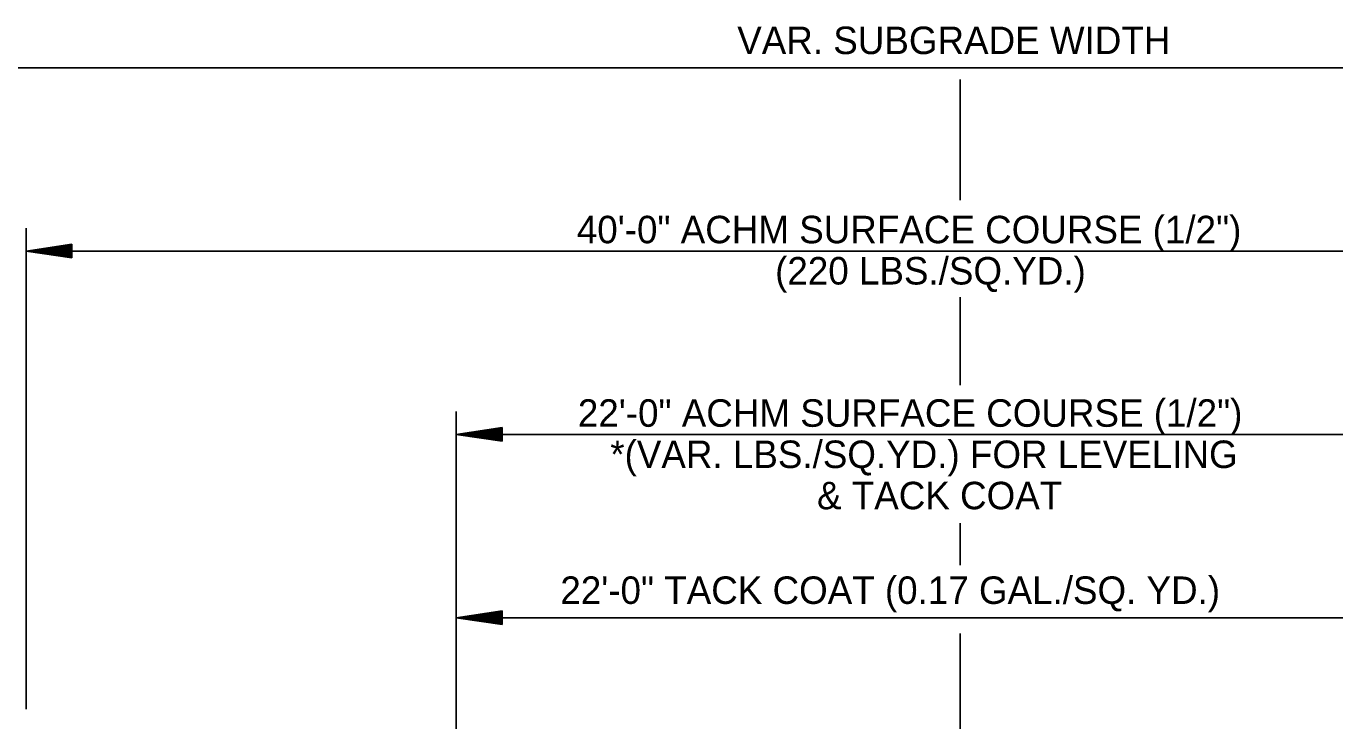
# Model space of a CAD drawing. Extents: x 2263886 to 2266026, y -3122850 to -3121850.
# Drawn here: x 2265581.37 to 2265609.92, y -3122486.97 to -3122471.81 of the extents above; entities that cross this region are included whole.
import ezdxf

# ---------------------------------------------------------------- set-up
doc = ezdxf.new("R2010")
doc.units = 0
doc.layers.add('R_Border Prem', color=7, linetype='Continuous')

msp = doc.modelspace()

# ---------------------------------------------------------------- linework, layer by layer
at = {"layer": 'R_Border Prem'}
for p, q in [((2265571.962, -3122472.717), (2265632.576, -3122472.717)), ((2265601.75, -3122475.607), (2265601.75, -3122472.969)), ((2265581.369, -3122476.217), (2265581.369, -3122486.717)), ((2265582.369, -3122476.567), (2265581.369, -3122476.717)), ((2265582.369, -3122476.592), (2265581.536, -3122476.717)), ((2265582.369, -3122476.617), (2265581.708, -3122476.717)), ((2265582.369, -3122476.567), (2265582.369, -3122476.867)), ((2265581.369, -3122476.717), (2265622.13, -3122476.717)), ((2265582.369, -3122476.867), (2265581.369, -3122476.717)), ((2265582.369, -3122476.842), (2265581.536, -3122476.717)), ((2265582.369, -3122476.816), (2265581.708, -3122476.717)), ((2265582.369, -3122476.642), (2265581.875, -3122476.717)), ((2265582.369, -3122476.791), (2265581.875, -3122476.717)), ((2265582.369, -3122476.668), (2265582.044, -3122476.717)), ((2265582.369, -3122476.766), (2265582.044, -3122476.717)), ((2265582.369, -3122476.693), (2265582.211, -3122476.717)), ((2265582.369, -3122476.74), (2265582.211, -3122476.717)), ((2265601.75, -3122479.645), (2265601.75, -3122477.722)), ((2265590.753, -3122480.217), (2265590.753, -3122497.937)), ((2265591.753, -3122480.567), (2265590.753, -3122480.717)), ((2265591.753, -3122480.592), (2265590.92, -3122480.717)), ((2265591.753, -3122480.617), (2265591.092, -3122480.717)), ((2265591.753, -3122480.567), (2265591.753, -3122480.867)), ((2265590.753, -3122480.717), (2265612.746, -3122480.717)), ((2265591.753, -3122480.867), (2265590.753, -3122480.717)), ((2265591.753, -3122480.842), (2265590.92, -3122480.717)), ((2265591.753, -3122480.816), (2265591.092, -3122480.717)), ((2265591.753, -3122480.642), (2265591.258, -3122480.717)), ((2265591.753, -3122480.791), (2265591.258, -3122480.717)), ((2265591.753, -3122480.668), (2265591.428, -3122480.717)), ((2265591.753, -3122480.766), (2265591.428, -3122480.717)), ((2265591.753, -3122480.693), (2265591.595, -3122480.717)), ((2265591.753, -3122480.74), (2265591.595, -3122480.717)), ((2265601.75, -3122483.569), (2265601.75, -3122482.658)), ((2265591.753, -3122484.567), (2265590.753, -3122484.717)), ((2265591.753, -3122484.592), (2265590.92, -3122484.717)), ((2265591.753, -3122484.617), (2265591.092, -3122484.717)), ((2265591.753, -3122484.567), (2265591.753, -3122484.867)), ((2265590.753, -3122484.717), (2265612.746, -3122484.717)), ((2265591.753, -3122484.867), (2265590.753, -3122484.717)), ((2265591.753, -3122484.842), (2265590.92, -3122484.717)), ((2265591.753, -3122484.816), (2265591.092, -3122484.717)), ((2265591.753, -3122484.642), (2265591.258, -3122484.717)), ((2265591.753, -3122484.791), (2265591.258, -3122484.717)), ((2265591.753, -3122484.668), (2265591.428, -3122484.717)), ((2265591.753, -3122484.766), (2265591.428, -3122484.717)), ((2265591.753, -3122484.693), (2265591.595, -3122484.717)), ((2265591.753, -3122484.74), (2265591.595, -3122484.717)), ((2265601.75, -3122497.937), (2265601.75, -3122485.06))]:
    msp.add_line(p, q, dxfattribs=at)

# ---------------------------------------------------------------- texts
for s, p in [('VAR. SUBGRADE WIDTH', (2265596.883, -3122472.417)), ('40\'-0" ACHM SURFACE COURSE (1/2")', (2265593.383, -3122476.546)), ('(220 LBS./SQ.YD.)', (2265597.71, -3122477.446)), ('22\'-0" ACHM SURFACE COURSE (1/2")', (2265593.406, -3122480.551)), ('*(VAR. LBS./SQ.YD.) FOR LEVELING', (2265594.113, -3122481.451)), ('& TACK COAT', (2265598.624, -3122482.351)), ('22\'-0" TACK COAT (0.17 GAL./SQ. YD.)', (2265593.024, -3122484.417))]:
    msp.add_text(s, height=0.6, rotation=360, dxfattribs=at).set_placement(p)

doc.saveas('drawing.dxf')
